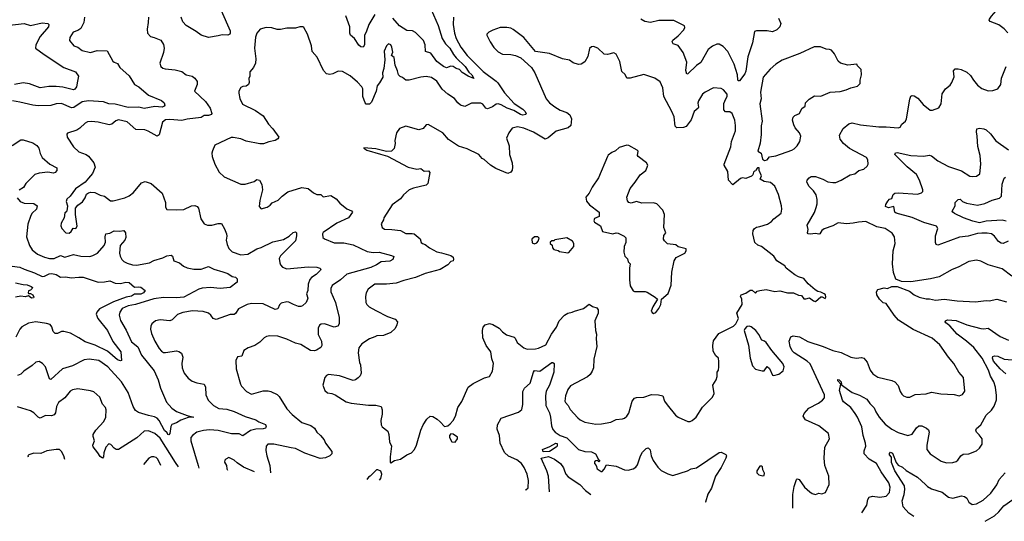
# Model space of a CAD drawing. Extents: x 1246230 to 1426786, y 660032 to 763141.
# Tile 289 of 566: x 1352654 to 1361835, y 663346 to 668020. Entities that reach past the tile are written whole.
import ezdxf

# ---------------------------------------------------------------- set-up
doc = ezdxf.new("R2010")
doc.units = 0

msp = doc.modelspace()

# ---------------------------------------------------------------- linework, layer by layer
at = {"layer": '0CON10XD'}
for points in [[(1356491.5, 668115), (1356555.9, 667965), (1356593.9, 667845), (1356623.9, 667795), (1356665, 667754.7), (1356699.8, 667695), (1356725, 667665.9), (1356808.8, 667585), (1356841.9, 667531.9), (1356870.3, 667505), (1356887.5, 667472.5), (1356835, 667493.2), (1356779.5, 667529.5), (1356755, 667556), (1356725.3, 667565.3), (1356696.2, 667585), (1356674.5, 667585.5), (1356635, 667571.2), (1356605, 667583.1), (1356545, 667630), (1356486.9, 667706.9), (1356438, 667725), (1356434.6, 667785), (1356418.5, 667825), (1356345, 667900.6), (1356317.4, 667917.4), (1356265, 667920.4), (1356195, 667962.6), (1356134.7, 668034.7)], [(1361867.3, 667897.3), (1361835, 667933.8), (1361785, 667972), (1361703, 668003), (1361693.3, 668015), (1361696.7, 668025), (1361715, 668053.3), (1361782.3, 668127.7), (1361807.7, 668152.3), (1361845, 668173.8)], [(1353256.9, 668045), (1353252.9, 667995), (1353225, 667938.8), (1353195, 667918.8), (1353153.8, 667905), (1353120, 667855), (1353117.5, 667825), (1353157.7, 667777.7), (1353195, 667763.8), (1353235, 667732.9), (1353315, 667715.8), (1353375, 667734.2), (1353468.8, 667728.8), (1353523.3, 667635), (1353534.3, 667624.3), (1353565, 667613.3), (1353586.7, 667575), (1353675, 667495.8), (1353725, 667415.7), (1353764.2, 667394.2), (1353855, 667315.6), (1353977.8, 667267.8), (1354001.2, 667245), (1354008, 667225), (1354002, 667215), (1353983.7, 667206.3), (1353915, 667210.3), (1353815, 667192.5), (1353763.9, 667203.9), (1353665, 667203.3), (1353545, 667231.8), (1353485, 667236.2), (1353435, 667254), (1353295, 667265.4), (1353236, 667254), (1353158, 667202), (1353137.8, 667197.8), (1353045, 667238.6), (1352995, 667235.6), (1352945, 667219.4), (1352825, 667217.8), (1352775, 667223.3), (1352655, 667251.5), (1352586.6, 667263.4)], [(1353854.3, 668044.3), (1353853.3, 667995), (1353841.7, 667931.7), (1353845.9, 667895.9), (1353873.3, 667865), (1353906.4, 667853.6), (1353970.3, 667830.3), (1353995, 667790), (1354000, 667755), (1353996, 667715), (1353962, 667615), (1353971.2, 667585), (1353989.1, 667569.1), (1354010.9, 667560.9), (1354105, 667552.5), (1354165, 667537.1), (1354205, 667506), (1354263, 667493), (1354286, 667476), (1354309.4, 667445), (1354309.4, 667415), (1354284.3, 667355), (1354385, 667256.7), (1354430, 667195), (1354446.7, 667145), (1354443.3, 667136.7), (1354415, 667126), (1354375, 667126.9), (1354345, 667110), (1354215, 667093.1), (1354165, 667079.4), (1354055, 667090.8), (1354012.9, 667087.1), (1353985.6, 667065), (1353955, 666946.7), (1353935.6, 666934.4), (1353852.8, 666982.8), (1353822.2, 666992.2), (1353737.3, 666997.3), (1353655, 667067.8), (1353575, 667085.6), (1353551.4, 667078.6), (1353513.4, 667046.6), (1353489.7, 667040.3), (1353384.4, 667065.6), (1353325, 667071.9), (1353285, 667067.8), (1353263.1, 667056.9), (1353215, 667009.2), (1353188.3, 666991.7), (1353098.3, 666961.7), (1353093.6, 666953.6), (1353096.2, 666925), (1353156, 666835), (1353205, 666790), (1353275, 666764), (1353295, 666748.8), (1353345, 666686.2), (1353358.1, 666645), (1353332.8, 666587.2), (1353297, 666543), (1353263, 666507), (1353175.6, 666444.4), (1353125.9, 666374.1), (1353092.7, 666347.3), (1353087.5, 666325), (1353100, 666285), (1353097.5, 666257.5), (1353090, 666230), (1353075, 666220), (1353070, 666175), (1353041.4, 666125), (1353037.7, 666097.7), (1353046.2, 666075), (1353084.4, 666034.4), (1353115, 666030.8), (1353132.5, 666045), (1353153.6, 666076.4), (1353176.1, 666073.9), (1353190, 666095), (1353173.2, 666203.2), (1353173.3, 666265), (1353195, 666292.5), (1353238.8, 666321.2), (1353265, 666360), (1353277.1, 666392.9), (1353295, 666408), (1353315.9, 666414.1), (1353355, 666410.8), (1353405, 666384.3), (1353445.6, 666375.6), (1353502.1, 666332.1), (1353525, 666331.9), (1353635, 666361.1), (1353675, 666378.9), (1353715, 666408.6), (1353790.7, 666499.3), (1353825, 666511.4), (1353880, 666495), (1353982, 666405), (1354013.8, 666315), (1354013.6, 666273.6), (1354025, 666250), (1354119.5, 666249.5), (1354185, 666250), (1354255, 666286.7), (1354287.3, 666287.3), (1354307.9, 666277.9), (1354322.4, 666262.4), (1354344, 666165), (1354375, 666116.2), (1354405, 666106), (1354445, 666106), (1354505, 666120.8), (1354535, 666121.2), (1354565, 666071.2), (1354582.7, 666025), (1354586.5, 666003.5), (1354580, 665965), (1354588.6, 665925), (1354605, 665888.8), (1354635, 665855.8), (1354715, 665830), (1354780, 665835), (1354865, 665884.4), (1354905, 665897.1), (1355015, 665949.6), (1355115, 665971.9), (1355166.1, 666003.9), (1355205, 666037.1), (1355225, 666043.3), (1355233.8, 666033.8), (1355234.3, 666005), (1355225, 665960), (1355085, 665820), (1355073.5, 665795), (1355079.5, 665755), (1355086.9, 665735), (1355104.6, 665714.6), (1355145, 665698.9), (1355345, 665715.5), (1355425, 665712.9), (1355452.5, 665705), (1355463.3, 665695), (1355460, 665685), (1355420, 665645), (1355375, 665616.9), (1355360.7, 665599.3), (1355344.5, 665555.5), (1355342, 665495), (1355327.5, 665465), (1355341.2, 665425), (1355338.8, 665415), (1355324, 665385), (1355292, 665355), (1355275, 665346.9), (1355255, 665347.5), (1355206, 665365), (1355165, 665388.6), (1355145, 665391.4), (1355091.3, 665378.7), (1355075.8, 665364.2), (1355061.2, 665325), (1355035, 665320), (1354925, 665373.3), (1354815.4, 665374.6), (1354773.8, 665366.2), (1354694.5, 665325.5), (1354667.3, 665282.7), (1354655, 665274), (1354615, 665273.8), (1354485, 665226.7), (1354457.5, 665235), (1354436.7, 665265), (1354414.3, 665284.3), (1354365, 665301.4), (1354265, 665305.5), (1354175, 665292.1), (1354125, 665272.2), (1354075, 665224.2), (1354055, 665214.2), (1353965, 665222.2), (1353921.2, 665215), (1353885.8, 665185), (1353877.1, 665165), (1353874.4, 665135), (1353883.3, 665095), (1353914.4, 665025), (1353954.4, 664955), (1353975, 664931.4), (1353995, 664920), (1354015, 664917.5), (1354115, 664934.3), (1354139.1, 664929.1), (1354161.7, 664911.7), (1354175.7, 664875), (1354165.6, 664815), (1354168.1, 664775), (1354188, 664725), (1354225, 664678), (1354261.7, 664651.7), (1354305.8, 664635.8), (1354375, 664623.8), (1354387, 664597), (1354389.2, 664525), (1354410, 664475), (1354462.5, 664425), (1354512.2, 664397.8), (1354585, 664391.5), (1354655, 664367.9), (1354755, 664322.1), (1354855, 664290.6), (1354885, 664271.4), (1354945, 664246.7), (1354952.5, 664225), (1354947.5, 664215), (1354925, 664206), (1354855, 664203.8), (1354805, 664191.1), (1354735, 664142.5), (1354700.9, 664160.9), (1354628.5, 664161.5), (1354505, 664192.6), (1354425, 664197.1), (1354368.8, 664191.2), (1354306.7, 664175), (1354264.5, 664145.5), (1354250, 664125), (1354249.2, 664095), (1354318.5, 663865), (1354323.2, 663840.6)], [(1354532.5, 668105), (1354615.6, 667915), (1354617.5, 667895), (1354613.3, 667885), (1354595, 667876), (1354542.1, 667877.9), (1354505, 667869.2), (1354415, 667854.2), (1354345, 667875.8), (1354300.5, 667910.5), (1354206, 667965), (1354175, 668001.2), (1354161.2, 668045)], [(1356700.5, 668045), (1356697.3, 667975), (1356707.9, 667895), (1356724.7, 667844.7), (1356767.3, 667765), (1356825, 667685.6), (1356975, 667537.5), (1357096, 667446), (1357111.9, 667431.9), (1357175, 667337.1), (1357265, 667240.5), (1357345, 667187.8), (1357365, 667167.1), (1357376.2, 667145), (1357373.8, 667136.2), (1357345, 667130.9), (1357325, 667135.5), (1357262.4, 667172.4), (1357198.1, 667195), (1357145, 667227.5), (1357115, 667236.2), (1357097.1, 667232.9), (1357063.3, 667206.7), (1357015, 667187.9), (1356999.4, 667195), (1356972.6, 667232.6), (1356955, 667242.5), (1356867.3, 667242.7), (1356805, 667210), (1356765, 667224), (1356738, 667245), (1356709.2, 667285), (1356645, 667327.1), (1356593.8, 667373.8), (1356545, 667447.1), (1356495, 667480), (1356445, 667490.6), (1356395, 667485.6), (1356286, 667456), (1356255, 667455.7), (1356225, 667482.5), (1356200.9, 667490.9), (1356187.6, 667507.6), (1356178, 667545), (1356153.8, 667595), (1356146.4, 667666.4), (1356120, 667685), (1356133, 667717), (1356123.8, 667765), (1356115, 667786), (1356094.1, 667795.9), (1356073.3, 667775), (1356052.3, 667727.7), (1356058, 667645), (1356050, 667565), (1356038, 667525), (1356039.4, 667485), (1356008.7, 667431.3), (1355986.2, 667405), (1355978.6, 667355), (1355935, 667250.8), (1355915, 667234.2), (1355885, 667233.8), (1355874.1, 667244.1), (1355853.4, 667303.4), (1355854, 667375), (1355845.8, 667395), (1355805, 667437.5), (1355735, 667498.1), (1355665, 667536.7), (1355625, 667541.4), (1355574.3, 667515.7), (1355545, 667510.8), (1355515, 667516), (1355486.8, 667546.8), (1355428.3, 667671.7), (1355382.5, 667725), (1355374.2, 667775), (1355337.1, 667885), (1355305, 667947.5), (1355295, 667953.3), (1355265, 667953.3), (1355225, 667940), (1355145, 667941.4), (1355085, 667928.9), (1355055, 667929.4), (1355005, 667945.6), (1354951.2, 667948.8), (1354895, 667931.2), (1354866, 667895), (1354854.2, 667855.8), (1354842.2, 667755), (1354855.5, 667655), (1354854.3, 667615), (1354835.5, 667574.5), (1354801.2, 667535), (1354800, 667495), (1354789.3, 667470.7), (1354793.3, 667435), (1354787.5, 667415), (1354765, 667400), (1354733.6, 667396.4), (1354715, 667387.5), (1354697.5, 667355), (1354697.5, 667335), (1354706.7, 667285), (1354731.7, 667231.7), (1354852.7, 667172.7), (1354925, 667125.7), (1354975.5, 667045.5), (1355013, 667003), (1355068.8, 666925), (1355061.4, 666908.6), (1355036.7, 666895), (1354977.4, 666882.6), (1354926.4, 666863.6), (1354892.4, 666862.4), (1354765, 666889.4), (1354715, 666909.5), (1354645, 666923.6), (1354625, 666921.5), (1354475, 666850), (1354450.5, 666799.5), (1354446, 666775), (1354448, 666745), (1354473.6, 666673.6), (1354515, 666600), (1354560, 666555), (1354715, 666485.8), (1354755, 666487.5), (1354839.2, 666510.8), (1354865, 666530), (1354890, 666525), (1354912, 666485), (1354917.5, 666435), (1354894, 666335), (1354888.3, 666278.3), (1354905, 666257.5), (1354962.5, 666272.5)], [(1355965, 668069.6), (1355909.4, 667975), (1355883.3, 667905), (1355868.9, 667875), (1355868.9, 667785), (1355855.8, 667764.2), (1355835, 667768.6), (1355815, 667782.9), (1355775.4, 667845.4), (1355738.6, 667875), (1355731.9, 667895), (1355733.1, 667955), (1355695.7, 668055)], [(1359728.8, 668035), (1359752.5, 667985), (1359742.5, 667955), (1359715, 667926.7), (1359675, 667906.2), (1359625, 667916.9), (1359525, 667917.5), (1359505, 667910), (1359488.6, 667805), (1359442.7, 667675), (1359425, 667541.2), (1359414.2, 667515), (1359365, 667450.6), (1359355, 667450), (1359350.4, 667460.4), (1359346.7, 667505), (1359315.4, 667605), (1359258.2, 667725), (1359215, 667770.6), (1359175, 667792.5), (1359155, 667790.8), (1359115, 667774.4), (1359075, 667741.4), (1359005, 667620), (1358965.3, 667594.7), (1358885, 667516.2), (1358873.9, 667513.9), (1358866.9, 667546.9), (1358874.5, 667625), (1358840.5, 667715), (1358795, 667780), (1358746.4, 667796.4), (1358738.8, 667815), (1358745, 667830), (1358795, 667870), (1358845.6, 667925), (1358855.9, 667945.9), (1358853.3, 667963.3), (1358755, 668012), (1358615, 668012.5), (1358535, 667992.9), (1358484.2, 668004.2), (1358445, 668026.2)], [(1352535, 667967.5), (1352695, 667983.6), (1352755, 667966.7), (1352865, 667990), (1352917.5, 667985), (1352926, 667975), (1352922, 667955), (1352846.4, 667865), (1352803.1, 667785), (1352802.9, 667755), (1352882.2, 667695), (1353065, 667574.7), (1353175, 667534.4), (1353202.4, 667495), (1353192.2, 667447.8), (1353184, 667395), (1353168.4, 667371.6), (1353155, 667366.4), (1353055, 667392.2), (1352995, 667399), (1352925, 667398.9), (1352845, 667385.4), (1352745, 667422.1), (1352685, 667432.9), (1352604.8, 667415.2)], [(1356115, 663890), (1356148.3, 663911.7), (1356205, 663923.3), (1356264.3, 663965.7), (1356307.3, 663982.7), (1356335.8, 664014.2), (1356353.8, 664055), (1356393.3, 664195), (1356416.2, 664245), (1356451.7, 664298.3), (1356480, 664325), (1356505, 664323.3), (1356545.8, 664295.8), (1356575, 664273.3), (1356615, 664227.5), (1356645, 664236), (1356667, 664253), (1356695.8, 664284.2), (1356716.2, 664325), (1356738, 664405), (1356777.4, 664462.6), (1356836, 664595), (1356880.9, 664629.1), (1356988.3, 664681.7), (1357035, 664696), (1357061.5, 664745), (1357072, 664815), (1357055, 664860), (1357045.7, 664925), (1357005, 664983.8), (1356973.3, 665055), (1356970, 665125), (1356976.7, 665155), (1356993.3, 665175), (1357035, 665188.8), (1357065, 665180), (1357125, 665146), (1357155, 665110), (1357193.6, 665083.6), (1357265, 665061.2), (1357275, 665053.3), (1357292.2, 665012.2), (1357355, 664962.5), (1357385, 664950.8), (1357465, 664951.4), (1357492.1, 664957.9), (1357559.6, 664990.4), (1357611.5, 665088.5), (1357658.5, 665155), (1357685.7, 665215), (1357734, 665265), (1357765, 665286.7), (1357807, 665293), (1357827.5, 665305), (1357911.1, 665328.9), (1357965, 665370), (1357996.7, 665346.7), (1358035.4, 665335.4), (1358048.1, 665315), (1358048.1, 665285), (1358018.1, 665215), (1358023.3, 665123.3), (1358032, 665088), (1358028.8, 665045), (1358034.2, 664975), (1358007, 664857), (1358003.3, 664775), (1357993.3, 664745), (1357973.3, 664715), (1357947.6, 664692.4), (1357791.1, 664608.9), (1357764.3, 664575), (1357744.3, 664515), (1357738.5, 664465), (1357742.5, 664452.5), (1357768, 664425), (1357788.3, 664388.3), (1357858.8, 664308.8), (1357880.3, 664290.3), (1357925, 664269.2), (1358025, 664252.2), (1358080, 664255), (1358165, 664270.8), (1358215, 664293.8), (1358275, 664300), (1358295, 664306.7), (1358315.9, 664324.1), (1358335, 664352.5), (1358365.8, 664465), (1358386, 664494), (1358405, 664500), (1358475, 664501.2), (1358545, 664527.5), (1358610, 664525), (1358650, 664515), (1358666.7, 664465), (1358690.9, 664430.9), (1358770, 664335), (1358795, 664316), (1358885, 664276.2), (1358905, 664276.2), (1358924.2, 664285.8), (1358961.2, 664315), (1359019.7, 664410.3), (1359115, 664502.5), (1359130, 664535), (1359117, 664613), (1359147.5, 664665), (1359157.5, 664695), (1359157.5, 664735), (1359168.8, 664755), (1359173.8, 664785), (1359173.8, 664835), (1359170, 664865), (1359145, 664887.5), (1359121.7, 664931.7), (1359118, 664985), (1359124.1, 665025.9), (1359174.2, 665095.8), (1359310, 665165), (1359332.5, 665185), (1359356.4, 665236.4), (1359340, 665285), (1359390, 665365), (1359388.8, 665415), (1359376.7, 665445), (1359382.5, 665455), (1359425, 665471.2), (1359465, 665498), (1359485, 665498), (1359515, 665470), (1359530.6, 665489.4), (1359555, 665496), (1359615, 665506.2), (1359695, 665486), (1359742.3, 665492.3), (1359815, 665475.8), (1359870, 665475), (1359915, 665452.5), (1359945, 665450), (1359965, 665420), (1359985, 665417.5), (1360019.3, 665429.3), (1360055, 665400), (1360075, 665393.8), (1360125, 665436.9), (1360137.8, 665437.8), (1360165, 665422.5), (1360171.2, 665435), (1360167.5, 665455), (1360156.8, 665466.8), (1360125, 665481.2), (1360095, 665486.7), (1360071.7, 665501.7), (1360005, 665557.5), (1359967.3, 665607.3), (1359915, 665623.3), (1359881.2, 665641.2), (1359802.5, 665705), (1359790, 665725), (1359714.4, 665774.4), (1359685, 665817.5), (1359570, 665905), (1359537.7, 665917.7), (1359508.8, 665945), (1359490, 666025), (1359493.8, 666055), (1359505, 666073.3), (1359525, 666088), (1359555, 666091.4), (1359626.7, 666115), (1359665, 666140), (1359685.7, 666164.3), (1359755, 666216.7), (1359761.5, 666255), (1359756.1, 666286.1), (1359730.3, 666390.3), (1359695, 666468.8), (1359655, 666503.3), (1359595, 666513.3), (1359560, 666535), (1359570, 666565), (1359550, 666615), (1359548.3, 666638.3), (1359535, 666640), (1359520, 666625), (1359518.3, 666611.7), (1359505, 666610), (1359495, 666600), (1359490, 666575), (1359478.3, 666561.7), (1359425, 666541.2), (1359395, 666546.7), (1359375, 666540), (1359305, 666482.5), (1359263.6, 666523.6), (1359256.2, 666605), (1359223.3, 666665), (1359223.3, 666675), (1359284, 666835), (1359292.5, 666885), (1359327.5, 666985), (1359330, 667035), (1359322.5, 667085), (1359297.1, 667147.1), (1359275, 667160.6), (1359235, 667160.8), (1359220.3, 667180.3), (1359219.7, 667240.3), (1359238.9, 667281.1), (1359249.4, 667305), (1359250, 667325), (1359216, 667365), (1359195, 667377.5), (1359125, 667386.2), (1359045, 667346), (1359020, 667325), (1358984.3, 667265), (1358977, 667243), (1358983.8, 667205), (1358980, 667195), (1358944.6, 667165.4), (1358913.8, 667086.2), (1358868.6, 667025), (1358845, 667014.4), (1358782.7, 667012.7), (1358767.5, 667027.5), (1358755.8, 667115), (1358736, 667165), (1358661.4, 667305), (1358650, 667385), (1358625, 667440), (1358576.7, 667475), (1358475, 667510.8), (1358345, 667473.8), (1358316.4, 667476.4), (1358298.6, 667508.6), (1358267.3, 667537.3), (1358251.2, 667631.2), (1358223.3, 667685), (1358215, 667700), (1358195, 667710), (1358135, 667696.2), (1358105, 667700), (1358045, 667753.8), (1358005, 667770), (1357985, 667767.5), (1357968.3, 667751.7), (1357951.7, 667678.3), (1357925, 667627.5), (1357890, 667605), (1357865, 667603.3), (1357815, 667616.7), (1357781.7, 667641.7), (1357715, 667656.7), (1357595, 667705.8), (1357465, 667723.3), (1357354.2, 667854.2), (1357255, 667928), (1357235, 667940), (1357195, 667948), (1357135, 667947.5), (1357066.4, 667923.6), (1357030, 667905), (1357010, 667885), (1357010, 667875), (1357041.2, 667815), (1357075, 667761.2), (1357115, 667720), (1357155, 667700), (1357234.2, 667694.2), (1357275.8, 667685.8), (1357325.9, 667665.9), (1357425, 667573.3), (1357456.2, 667525), (1357562, 667282), (1357594.2, 667245), (1357645, 667206.7), (1357695, 667177.8), (1357755.4, 667155.4), (1357785, 667133.8), (1357800, 667095), (1357793.3, 667035), (1357767, 667013), (1357655, 666980.4), (1357580.3, 666919.7), (1357555, 666908.1), (1357445, 666972.2), (1357355, 667010), (1357295, 667021.1), (1357245, 667010), (1357213.8, 666965), (1357194.3, 666915), (1357217.5, 666845), (1357221.2, 666765), (1357245.5, 666685), (1357250.6, 666645), (1357245, 666617.5), (1357232.3, 666597.7), (1357205, 666587.5), (1357095, 666633.3), (1357044.4, 666664.4), (1356985, 666717.5), (1356965, 666727.5), (1356936.7, 666765), (1356826.6, 666816.6), (1356745, 666842.5), (1356653.3, 666905), (1356600, 666965), (1356463, 667043), (1356445, 667040), (1356415, 667007.5), (1356375, 666993.3), (1356255, 667026.7), (1356194.2, 667005.8), (1356168.8, 666965), (1356151.2, 666895), (1356153.8, 666865), (1356145, 666820), (1356120, 666795), (1356075, 666791.2), (1355975, 666816.7), (1355863, 666827), (1355861.7, 666821.7), (1355890, 666805), (1356018, 666768), (1356085, 666748.8), (1356275, 666646.2), (1356358.3, 666628.3), (1356395, 666632), (1356425, 666608.8), (1356465, 666611.2), (1356478, 666595), (1356460, 666495), (1356445, 666477.5), (1356325, 666450), (1356286.2, 666435), (1356233.4, 666386.6), (1356205, 666351.2), (1356126.7, 666295), (1356048.8, 666175), (1356046.2, 666155), (1356023.6, 666116.4), (1356033.3, 666085), (1356055, 666068.8), (1356125, 666066), (1356205, 666054.2), (1356255, 666026.5), (1356315, 666028.6), (1356333, 666023), (1356387, 665977), (1356398.8, 665945), (1356410, 665935), (1356435.7, 665925.7), (1356476.7, 665895), (1356545, 665858), (1356586.7, 665846.7), (1356675, 665822), (1356695.7, 665805.7), (1356698.8, 665785), (1356695.9, 665774.1), (1356674.4, 665765.6), (1356646, 665735), (1356575, 665692.7), (1356435, 665656.2), (1356345, 665617.5), (1356235, 665590.8), (1356164.3, 665565.7), (1356074.2, 665555.8), (1355965, 665554), (1355901.9, 665508.1), (1355884, 665475), (1355878.3, 665441.7), (1355881.2, 665385), (1355890, 665365), (1355912.5, 665345), (1355975, 665308.8), (1356082.5, 665255), (1356155, 665230), (1356175.7, 665205), (1356170.6, 665175), (1356156.2, 665143.8), (1356115, 665105.6), (1356045, 665078.1), (1355985, 665072.5), (1355966, 665065), (1355914.6, 665045.4), (1355845, 665000.8), (1355816.7, 664963.3), (1355809.2, 664915), (1355823.1, 664825), (1355832.6, 664802.6), (1355837.5, 664725), (1355828.5, 664701.5), (1355808.9, 664681.1), (1355785, 664662.5), (1355765, 664657.5), (1355635, 664702), (1355535, 664713.8), (1355515, 664704), (1355498, 664685), (1355481.2, 664615), (1355500, 664565), (1355525, 664541.2), (1355565, 664536), (1355595, 664524), (1355698.3, 664458.3), (1355745, 664446.2), (1355905, 664426.7), (1355975, 664428), (1356023.9, 664413.9), (1356034, 664385), (1356033.8, 664345), (1356021.2, 664285), (1356024, 664245), (1356035, 664226.7), (1356087.5, 664185), (1356096.7, 664155), (1356102.5, 664085), (1356120, 664045), (1356107.5, 663945), (1356110, 663895), (1356115, 663890)], [(1359598.8, 666708.8), (1359625, 666714), (1359646.7, 666743.3), (1359705, 666751.2), (1359852.5, 666805), (1359874.1, 666815.9), (1359903.3, 666845), (1359928.8, 666885), (1359936.7, 666935), (1359926.2, 666965), (1359885, 667012.5), (1359871.2, 667041.2), (1359861.2, 667085), (1359867.7, 667112.3), (1359881.7, 667128.3), (1359924.2, 667145), (1359948.6, 667191.4), (1359978.8, 667215), (1359982.5, 667245), (1360015, 667280), (1360065, 667310), (1360125, 667306.9), (1360210, 667345), (1360305, 667351.2), (1360360, 667365), (1360404.2, 667385.8), (1360465, 667401.2), (1360490, 667425), (1360490, 667455), (1360503, 667507), (1360500, 667555), (1360465, 667590), (1360460, 667605), (1360375, 667596.7), (1360306.4, 667616.4), (1360286.7, 667635), (1360250.7, 667700.7), (1360222.5, 667735), (1360205, 667743.3), (1360175, 667746.2), (1360121.7, 667768.3), (1360061.7, 667768.3), (1359930, 667705), (1359765, 667644.2), (1359703.9, 667606.1), (1359650.6, 667559.4), (1359585.7, 667484.3), (1359562.9, 667345), (1359566.6, 667283.4), (1359555.7, 667235), (1359577.5, 667075), (1359568.3, 667031.7), (1359569.1, 666950.9), (1359559.7, 666870.3), (1359537.5, 666795), (1359567, 666777), (1359580.7, 666720.7), (1359598.8, 666708.8)], [(1361905, 665631.2), (1361815, 665698), (1361685.6, 665735.6), (1361615, 665769.2), (1361575, 665780), (1361505, 665765.8), (1361405.6, 665714.4), (1361347.6, 665692.4), (1361226.8, 665623.2), (1361147.5, 665605), (1360965, 665576.2), (1360875, 665581.2), (1360825, 665603.3), (1360801.2, 665665), (1360792, 665745), (1360798, 665865), (1360816.2, 665935), (1360812.5, 665995), (1360790.9, 666030.9), (1360725, 666075.6), (1360645, 666089.2), (1360545, 666138), (1360475, 666134.2), (1360425, 666122.5), (1360365, 666117.5), (1360286.1, 666126.1), (1360235, 666099.2), (1360155, 666071.1), (1360134.2, 666055), (1360115, 666024), (1360105, 666020), (1360073.9, 666026.1), (1360025, 666020), (1360005, 666023.3), (1360000, 666035), (1360006.5, 666065), (1359997.5, 666105), (1360066.7, 666223.3), (1360080.3, 666270.3), (1360089.2, 666305), (1360090.4, 666345), (1360079.3, 666389.3), (1360055.8, 666425), (1360014, 666465), (1359993.8, 666505), (1359996.7, 666525), (1360015, 666546.7), (1360035, 666558), (1360075, 666558.6), (1360144.3, 666534.3), (1360188.9, 666508.9), (1360235, 666501.4), (1360265, 666504.2), (1360315, 666525.7), (1360396.4, 666573.6), (1360440, 666585), (1360480, 666615), (1360525, 666626.2), (1360555.9, 666654.1), (1360566.2, 666675), (1360563.8, 666715), (1360548.8, 666735), (1360390.5, 666820.5), (1360335.7, 666865), (1360305, 666906.2), (1360297.3, 666942.7), (1360333.2, 667006.8), (1360385, 667048.8), (1360415, 667057.5), (1360495, 667040), (1360665, 667022.5), (1360735, 667022.9), (1360845, 667011.2), (1360863, 667017), (1360880, 667045), (1360913.8, 667075), (1360922.5, 667095), (1360955, 667280), (1360963.9, 667306.1), (1360975, 667313.3), (1360995, 667310), (1361028.6, 667288.6), (1361078.3, 667228.3), (1361145, 667177.5), (1361165, 667176.7), (1361225, 667197.5), (1361247.5, 667235), (1361255, 667330), (1361287.5, 667375), (1361329.3, 667410.7), (1361346.1, 667433.9), (1361366.2, 667486.2), (1361362.5, 667545), (1361378.3, 667561.7), (1361405, 667563.3), (1361433.6, 667556.4), (1361485, 667530), (1361520.3, 667500.3), (1361547.1, 667455), (1361585, 667408.6), (1361625, 667379.2), (1361685, 667357.1), (1361729.1, 667360.9), (1361775, 667376.7), (1361801.2, 667415), (1361807.5, 667475), (1361834.2, 667535.8), (1361852.5, 667585)], [(1361871.1, 665955), (1361825.2, 665934.8), (1361805, 665938), (1361781.7, 665951.7), (1361745, 666004.2), (1361715, 666024.4), (1361675, 666031.8), (1361625, 666032.1), (1361585, 666028.2), (1361497.4, 666002.6), (1361416.8, 665993.2), (1361249.5, 665930.5), (1361215, 665917.5), (1361200, 665925), (1361192.5, 665945), (1361192.9, 666005), (1361215.7, 666075), (1361203.8, 666095), (1361085, 666131.6), (1360975, 666178.1), (1360825.9, 666215.9), (1360815, 666226.2), (1360805, 666280), (1360755.6, 666265.6), (1360728, 666278), (1360730.9, 666299.1), (1360750, 666330), (1360765, 666348), (1360785.8, 666354.2), (1360799.1, 666390.9), (1360815.6, 666404.4), (1360847.4, 666407.4), (1361025, 666393.3), (1361064.2, 666405.8), (1361075, 666420), (1361075.6, 666435), (1361043.3, 666525), (1361016.5, 666576.5), (1360929.2, 666649.2), (1360814.2, 666765), (1360820.3, 666779.7), (1360835, 666782.9), (1360965, 666754.4), (1361085, 666748.6), (1361135, 666758.8), (1361155, 666752), (1361216.2, 666705), (1361315, 666650.8), (1361435, 666612.5), (1361515, 666562.5), (1361535, 666557.5), (1361575, 666563.3), (1361606.7, 666585), (1361615.6, 666674.4), (1361609.5, 666755), (1361587.2, 666837.2), (1361582.2, 666935), (1361574.3, 666975.7), (1361578.3, 667001.7), (1361605, 667009.2), (1361645, 667004.2), (1361665, 666992.5), (1361706.5, 666955), (1361755, 666891.9), (1361875, 666806.2)], [(1352582.8, 666847.2), (1352665, 666900), (1352685, 666899.2), (1352775, 666871.4), (1352815, 666847.5), (1352833.1, 666823.1), (1352843.9, 666773.9), (1352864.4, 666735), (1352935, 666672.2), (1352999.7, 666639.7), (1353000.8, 666615), (1352985, 666595.8), (1352970.6, 666590.6), (1352915, 666598.8), (1352835, 666590.3), (1352795, 666576.2), (1352710.8, 666495), (1352688, 666455), (1352647.9, 666432.1)], [(1358565, 665282.5), (1358585, 665292.5), (1358615, 665327.5), (1358631.2, 665365), (1358640, 665415), (1358701.7, 665468.3), (1358728.8, 665545), (1358734.1, 665665.9), (1358756.4, 665773.6), (1358776.7, 665803.3), (1358856.4, 665843.6), (1358870, 665865), (1358870, 665885), (1358795, 665903.3), (1358771.7, 665921.7), (1358695, 665932.5), (1358665, 665960), (1358657.5, 665975), (1358660.7, 666009.3), (1358677.5, 666035), (1358658.8, 666085), (1358666.1, 666206.1), (1358650, 666245), (1358595, 666303.3), (1358565, 666313.8), (1358455, 666310), (1358405, 666326.7), (1358355, 666311.2), (1358335, 666316.7), (1358322.3, 666332.3), (1358316.2, 666365), (1358345, 666447.5), (1358393.3, 666505), (1358438.8, 666575), (1358491.2, 666615), (1358503.9, 666646.1), (1358510, 666665), (1358500, 666685), (1358421.2, 666745), (1358416.2, 666755), (1358420, 666795), (1358412.5, 666805), (1358335, 666846.7), (1358315, 666850), (1358245, 666830), (1358210.7, 666799.3), (1358175, 666782.5), (1358142, 666758), (1358133.9, 666746.1), (1358050, 666545), (1357991.7, 666458.3), (1357963.8, 666405), (1357932.5, 666365), (1357939.3, 666329.3), (1357966.7, 666295), (1358057.5, 666225), (1358057.5, 666185), (1358015, 666167.5), (1358007.5, 666145), (1358015, 666132.5), (1358069.3, 666099.3), (1358087.5, 666045), (1358184.1, 666025.9), (1358215, 666033.8), (1358235, 666031.2), (1358291.2, 666001.2), (1358306.1, 665986.1), (1358306.1, 665943.9), (1358290, 665905), (1358288.8, 665855), (1358296.7, 665815), (1358320.5, 665790.5), (1358328.8, 665765), (1358346.2, 665745), (1358338.8, 665705), (1358338.8, 665595), (1358345, 665540), (1358375, 665492.5), (1358387, 665487), (1358485, 665486.2), (1358505, 665481.2), (1358580, 665435), (1358600, 665415), (1358558.8, 665345), (1358543.3, 665305), (1358550, 665290), (1358565, 665282.5)], [(1361854, 666144), (1361815, 666151.3), (1361665, 666141), (1361605, 666127.6), (1361541.6, 666141.6), (1361456.1, 666173.9), (1361370.8, 666215), (1361354.4, 666225), (1361350, 666235), (1361377.5, 666285), (1361376.2, 666315), (1361404.3, 666345.7), (1361425, 666348.6), (1361446.2, 666326.2), (1361481.4, 666311.4), (1361585, 666291.8), (1361655, 666306), (1361723.2, 666336.8), (1361791.7, 666358.3), (1361807.5, 666375), (1361813.9, 666486.1), (1361835, 666543.8), (1361845, 666554)], [(1354962.5, 666272.5), (1354989.5, 666290.5), (1355006.7, 666313.3), (1355065, 666337.5), (1355100, 666375), (1355155, 666416.7), (1355284.5, 666455.5), (1355345, 666445.7), (1355395, 666406.2), (1355425, 666391.2), (1355461.7, 666391.7), (1355485, 666370), (1355555, 666381.2), (1355605, 666350), (1355640.3, 666310.3), (1355705, 666256.2), (1355748, 666238), (1355756, 666225), (1355720, 666175), (1355610, 666125), (1355482.7, 666037.3), (1355476.2, 666025), (1355479.3, 665989.3), (1355495, 665976.7), (1355585, 665941.4), (1355675, 665941.3), (1355765, 665922), (1355895, 665858.5), (1355950.2, 665849.8), (1356005, 665854), (1356122.3, 665822.3), (1356141.7, 665811.7), (1356133.3, 665785), (1356105, 665769.5), (1356025, 665762.9), (1355981.9, 665735), (1355928.6, 665711.4), (1355705, 665648.9), (1355644.1, 665595.9), (1355568.3, 665541.7), (1355555.8, 665514.2), (1355554.4, 665485), (1355599.6, 665385), (1355632.5, 665245), (1355632, 665185), (1355620, 665165), (1355586.2, 665153.8), (1355495, 665185.7), (1355465, 665183.8), (1355448, 665172), (1355438, 665145), (1355438.6, 665085), (1355469.2, 665025), (1355471.9, 664985), (1355460.8, 664965), (1355420.2, 664939.8), (1355404.4, 664934.4), (1355365, 664937.1), (1355275, 664994.4), (1355224.6, 665004.6), (1355145, 665043.1), (1355062.3, 665072.3), (1354985, 665073.8), (1354955, 665066.2), (1354935, 665053.8), (1354894.1, 665015.9), (1354846.1, 664983.9), (1354785, 664962), (1354745, 664935.8), (1354724.2, 664885.8), (1354685, 664877.5), (1354668.8, 664845), (1354672.5, 664765), (1354712, 664625), (1354723.6, 664603.6), (1354769.2, 664555), (1354815, 664530.6), (1354925, 664560), (1354970.5, 664560.5), (1354995, 664556), (1355055, 664527.1), (1355075, 664510), (1355145, 664393.8), (1355195, 664342), (1355285, 664267.1), (1355369.1, 664239.1), (1355404.3, 664214.3), (1355424.2, 664175), (1355460, 664145), (1355493.8, 664105), (1355504.4, 664075), (1355565.5, 663995.5), (1355565.7, 663975), (1355545, 663954.4), (1355505, 663936.5), (1355455, 663931.3), (1355311.7, 663981.7), (1355225, 664025.2), (1355185, 664028.9), (1355025, 664064.4), (1354967.5, 664065), (1354950.8, 664045), (1354950, 664005), (1354957.1, 663955), (1354985.4, 663865.4), (1354991.8, 663795.7)], [(1352630.7, 666360.7), (1352658, 666325), (1352695, 666310), (1352787, 666307), (1352816, 666285), (1352810, 666255), (1352771.6, 666218.4), (1352757.3, 666195), (1352731.3, 666115), (1352718.6, 665995), (1352744.6, 665914.6), (1352771.4, 665875), (1352820.8, 665835), (1352885, 665805.5), (1352932.5, 665795), (1352975, 665795.9), (1353035, 665821.4), (1353075, 665806.9), (1353155, 665833.2), (1353225, 665816.5), (1353307.4, 665812.6), (1353337.5, 665822.5), (1353380, 665845), (1353442.8, 665917.2), (1353452.8, 665947.2), (1353450, 665995), (1353455.9, 666024.1), (1353495, 666032), (1353535, 666051.2), (1353585, 666050), (1353625, 666056.2), (1353641.2, 666035), (1353645, 665990), (1353634.2, 665965), (1353592.3, 665915), (1353585.4, 665845.4), (1353590.6, 665815), (1353605, 665786), (1353625.5, 665765.5), (1353655, 665750.6), (1353705.6, 665735.6), (1353743.4, 665733.4), (1353865, 665754.4), (1353905, 665775.6), (1353987.9, 665802.1), (1354025, 665820.8), (1354065, 665826.2), (1354080, 665815), (1354091.4, 665771.4), (1354145, 665754), (1354182.8, 665722.8), (1354215, 665706.9), (1354276.3, 665696.3), (1354345, 665693.8), (1354415, 665718.8), (1354465, 665695.7), (1354549.7, 665669.7), (1354596.2, 665655), (1354635, 665627.5), (1354665, 665619.2), (1354682.5, 665605), (1354680.8, 665575), (1354617.5, 665525), (1354524.5, 665515.5), (1354434.7, 665524.7), (1354355, 665518.2), (1354325, 665508.8), (1354184.4, 665435.6), (1354115, 665428.9), (1353995, 665430), (1353905, 665418.5), (1353735, 665365.4), (1353666.7, 665353.3), (1353610.5, 665329.5), (1353587.1, 665295), (1353581.4, 665265), (1353595, 665216.7), (1353646.9, 665126.9), (1353697.9, 665017.9), (1353755, 664971.1), (1353788.5, 664895), (1353907.7, 664747.7), (1353945, 664664), (1353967.5, 664585), (1354021.5, 664455), (1354071.3, 664401.3), (1354115, 664369.6), (1354215, 664330), (1354276.7, 664315), (1354225, 664311.4), (1354155, 664286.9), (1354115, 664263.1), (1354072, 664248), (1354061.8, 664228.2), (1354052.5, 664165), (1354045, 664150), (1354035, 664154.4), (1354028.7, 664168.7), (1354005, 664191.5), (1353954, 664284), (1353935, 664307.1), (1353910.3, 664320.3), (1353855, 664330.6), (1353760.9, 664360.9), (1353735, 664378.8), (1353711.9, 664415), (1353665.5, 664545), (1353604.8, 664644.8), (1353474.8, 664784.8), (1353393.3, 664845), (1353303.2, 664856.8), (1353255, 664851.4), (1353146.2, 664795), (1353054, 664765), (1352945, 664666.2), (1352931.9, 664671.9), (1352895, 664784), (1352866.8, 664816.8), (1352835, 664833.8), (1352805, 664828.8), (1352771.3, 664798.7), (1352691.4, 664745), (1352665, 664715.7), (1352635, 664704)], [(1357455, 665932.5), (1357475, 665940), (1357490, 665955), (1357497.5, 665985), (1357485, 665996.7), (1357453, 665997), (1357430, 665975), (1357431.7, 665941.7), (1357455, 665932.5)], [(1357765, 665846.7), (1357775, 665850), (1357820, 665905), (1357822.5, 665935), (1357810, 665955), (1357757, 665987), (1357645, 665970), (1357635, 665960), (1357615, 665960), (1357601.7, 665948.3), (1357600, 665935), (1357618.3, 665918.3), (1357623, 665893), (1357635, 665880), (1357675, 665870), (1357688.3, 665858.3), (1357765, 665846.7)], [(1352585, 665722.3), (1352655.2, 665715.2), (1352695, 665694.7), (1352792.5, 665662.5), (1352865, 665626.9), (1352885, 665630), (1352929.1, 665650.9), (1352955, 665653.5), (1352994.2, 665644.2), (1353035, 665622.1), (1353085, 665622.5), (1353135, 665613.8), (1353205, 665622.1), (1353245, 665620), (1353385, 665573.3), (1353445, 665575.7), (1353495, 665586.2), (1353545, 665565.8), (1353595, 665561.9), (1353642.5, 665575), (1353675, 665571.4), (1353725, 665526.7), (1353765, 665531.2), (1353785, 665526.7), (1353822.5, 665495), (1353809.4, 665475), (1353785, 665461.5), (1353725, 665461.2), (1353695, 665443.8), (1353645.6, 665434.4), (1353529.7, 665390.3), (1353399.1, 665325), (1353373.8, 665295), (1353368.2, 665275), (1353381.2, 665235), (1353472.3, 665125), (1353521.2, 665021.2), (1353596, 664925), (1353603.3, 664845), (1353595, 664840), (1353565, 664850), (1353472.2, 664932.2), (1353357.8, 664987.8), (1353265, 665016.9), (1353206.6, 665056.6), (1353127.8, 665097.8), (1353065, 665114.3), (1353045, 665114.3), (1353005, 665095.8), (1352985, 665094.2), (1352965.7, 665115), (1352955, 665156.7), (1352938.3, 665178.3), (1352905, 665189.6), (1352805, 665203.3), (1352735, 665192.5), (1352675, 665158), (1352655.7, 665135), (1352617.2, 665062.8)], [(1352615, 665568.5), (1352685, 665551.4), (1352725, 665548.1), (1352762.5, 665535), (1352772.5, 665525), (1352770, 665515), (1352755, 665500), (1352735, 665492.5), (1352732.5, 665475), (1352735, 665467.5), (1352755, 665468), (1352776.9, 665456.9), (1352787.1, 665435), (1352782.7, 665427.3), (1352765, 665425.7), (1352735, 665447.5), (1352705, 665438.6), (1352665, 665443.8), (1352615.9, 665434.1)], [(1359862.6, 663468.5), (1359864.3, 663595.7), (1359875, 663670), (1359897.5, 663735), (1359905, 663742.5), (1359922.5, 663735), (1359973.3, 663665), (1360020.5, 663620.5), (1360044.1, 663604.1), (1360075, 663596.7), (1360105, 663606.7), (1360135, 663600), (1360167.5, 663615), (1360201.7, 663688.3), (1360200, 663765), (1360162, 663865), (1360155.8, 663935), (1360161.2, 664035), (1360206.4, 664113.6), (1360196.7, 664165), (1360106.4, 664236.4), (1359981.5, 664291.5), (1359958.8, 664325), (1359969.7, 664350.3), (1360010.9, 664399.1), (1360101.2, 664445), (1360141.2, 664475), (1360158, 664495), (1360159.2, 664525), (1360023.4, 664813.4), (1359996.9, 664836.9), (1359874.6, 664915), (1359856.8, 664935), (1359838.8, 664975), (1359828.9, 665025), (1359845, 665064), (1359865, 665072.5), (1359925.9, 665065.9), (1360002.1, 665022.1), (1360145, 664975.5), (1360235, 664938.1), (1360315, 664920), (1360405, 664874), (1360455, 664865.8), (1360505, 664871.2), (1360525, 664866.7), (1360555, 664830), (1360584.2, 664755), (1360609.3, 664719.3), (1360655, 664688.6), (1360785, 664659.2), (1360815.8, 664645.8), (1360845, 664610), (1360863.8, 664555), (1360879.5, 664529.5), (1360895, 664513.3), (1360925, 664501.2), (1360955, 664502), (1361005, 664528.1), (1361105, 664532), (1361155, 664550), (1361242.3, 664532.3), (1361368.3, 664528.3), (1361415, 664513.3), (1361445, 664527.5), (1361468.3, 664558.3), (1361454, 664685), (1361412, 664735), (1361364.2, 664815), (1361315, 664874), (1361235, 664990), (1361161.7, 665051.7), (1360985, 665131.5), (1360848.7, 665218.7), (1360808, 665265), (1360735, 665376.2), (1360705, 665382.5), (1360671.2, 665415), (1360646.2, 665455), (1360643.8, 665485), (1360655, 665506.7), (1360715, 665522), (1360745, 665516.2), (1360785, 665533.8), (1360835, 665533.3), (1360950.7, 665490.7), (1360995, 665456.2), (1361042.5, 665435), (1361105, 665418), (1361137.7, 665417.7), (1361195, 665407.5), (1361274.1, 665414.1), (1361395, 665398.6), (1361565, 665390.6), (1361665, 665402.9), (1361695, 665399.2), (1361765, 665416), (1361855, 665392)], [(1360506.8, 663424.3), (1360552, 663495), (1360562.7, 663547.3), (1360575, 663570), (1360605, 663580), (1360675, 663570), (1360735, 663579.2), (1360764.2, 663615), (1360770.6, 663665), (1360757.8, 663705), (1360686.4, 663806.4), (1360644, 663885), (1360575, 663924.4), (1360527.1, 663975), (1360527, 664003), (1360544.3, 664045), (1360541.5, 664075), (1360520.3, 664145), (1360505.9, 664225), (1360466.7, 664316.7), (1360445, 664349.2), (1360405, 664405.7), (1360335, 664459.2), (1360325, 664473.3), (1360298.3, 664565), (1360310, 664625), (1360281.5, 664655), (1360281.7, 664668.3), (1360295, 664664.3), (1360312.9, 664645), (1360318.3, 664618.3), (1360417.5, 664545), (1360485, 664520), (1360551.9, 664485), (1360582, 664442), (1360622.7, 664402.7), (1360636.4, 664365), (1360668.8, 664315), (1360725, 664249.5), (1360785, 664203.5), (1360845, 664173.3), (1360935, 664144), (1360975, 664158), (1361015, 664216.7), (1361037.5, 664235), (1361065, 664236), (1361110, 664215), (1361128.3, 664198.3), (1361135.8, 664175.8), (1361111.4, 664055), (1361114.2, 664015), (1361143.8, 663975), (1361245, 663905.8), (1361295, 663889.2), (1361355, 663892), (1361385, 663902), (1361401.2, 663915), (1361431.2, 663955), (1361450.3, 663969.7), (1361505, 663972.9), (1361576.9, 664003.1), (1361603, 664027), (1361628, 664065), (1361629.2, 664115), (1361601.7, 664151.7), (1361574.3, 664175), (1361569.2, 664195), (1361575, 664208.8), (1361617, 664243), (1361666, 664334), (1361715, 664381.4), (1361741.8, 664418.2), (1361762.1, 664477.9), (1361763, 664517), (1361752.5, 664595), (1361737.5, 664645), (1361706.6, 664696.6), (1361688.5, 664755), (1361627.8, 664865), (1361552.1, 664965), (1361482.1, 665025), (1361395, 665090), (1361327.7, 665167.7), (1361291.2, 665195), (1361284, 665205), (1361286.7, 665215), (1361305, 665224), (1361385, 665217.5), (1361485, 665175.3), (1361615, 665143.5), (1361645, 665140), (1361685, 665145.6), (1361795, 665068.6), (1361875, 665034.4)], [(1359685, 664703.8), (1359733.6, 664716.4), (1359773.6, 664746.4), (1359781.2, 664785), (1359768.8, 664815), (1359665.9, 664935.9), (1359613, 665013), (1359600, 665025), (1359575, 665032.5), (1359546.1, 665086.1), (1359516.7, 665125), (1359475, 665156.7), (1359455, 665162.5), (1359435, 665160), (1359415, 665140), (1359410, 665125), (1359448.3, 664988.3), (1359464, 664865), (1359486.7, 664795), (1359513.9, 664763.9), (1359577, 664747), (1359595, 664747.5), (1359625, 664787.5), (1359645, 664770), (1359675, 664706.7), (1359685, 664703.8)], [(1357373.7, 663635.7), (1357375, 663638.8), (1357393.9, 663656.1), (1357399.2, 663725), (1357385.8, 663785), (1357357.4, 663847.4), (1357332, 663885), (1357288.9, 663918.9), (1357212.8, 663952.8), (1357175, 663987.5), (1357132.9, 664072.9), (1357129.1, 664145), (1357105.7, 664205), (1357108, 664245), (1357145, 664308.1), (1357306.2, 664363.8), (1357335, 664388.8), (1357346.8, 664433.2), (1357345.8, 664555), (1357362, 664585), (1357415, 664633.8), (1357443.8, 664735), (1357455, 664750), (1357505, 664743.8), (1357615, 664824.5), (1357626.2, 664826.2), (1357636.7, 664816.7), (1357633.6, 664735), (1357593.1, 664615), (1357562.9, 664557.1), (1357557.2, 664515), (1357560.3, 664425), (1357593.3, 664355), (1357604.3, 664315.7), (1357613.1, 664235), (1357625, 664202.5), (1357645.6, 664175), (1357694.4, 664145), (1357755, 664123.8), (1357865, 664015.5), (1357925, 663995.6), (1357984.4, 663994.4), (1358024, 663975), (1358050, 663920), (1358060, 663915), (1358060, 663905), (1358055, 663900), (1358041.7, 663911.7), (1358025, 663910), (1358015, 663900), (1358014.2, 663884.2), (1358030, 663865), (1358040, 663835), (1358075, 663810), (1358085, 663810), (1358105, 663830), (1358126.7, 663873.3), (1358215, 663858.1), (1358295, 663824.3), (1358327.7, 663822.3), (1358375, 663833.3), (1358399.2, 663850.8), (1358415, 663873.3), (1358443, 663957), (1358461.1, 663988.9), (1358495, 664023.8), (1358515, 664028.8), (1358531.7, 664011.7), (1358543.1, 663955), (1358562, 663912), (1358605, 663850), (1358635, 663820), (1358697.3, 663787.3), (1358745, 663773.8), (1358882.5, 663815), (1358914.4, 663835.6), (1358965, 663844.4), (1359175, 663988), (1359195, 663988.8), (1359238.7, 663968.7), (1359244.4, 663955), (1359240, 663935), (1359195, 663845.8), (1359143.6, 663765), (1359103.3, 663655), (1359071.9, 663598.1), (1359048, 663525), (1359046.9, 663523.3)], [(1361849, 664719), (1361797.8, 664765), (1361735, 664836.9), (1361723.6, 664865), (1361729.2, 664880.8), (1361745, 664887.3), (1361775, 664885.5), (1361835, 664857.9), (1361909.4, 664849.4)], [(1354135, 663853.3), (1354105.8, 663895), (1353965, 664119.6), (1353915, 664163.8), (1353855, 664187.3), (1353815, 664186.9), (1353745, 664123.1), (1353575, 664014.4), (1353553.3, 664015), (1353535.7, 664025.7), (1353505, 664061.2), (1353485, 664068), (1353457.1, 664035), (1353438.9, 663985), (1353434, 663945), (1353426, 663934), (1353405, 663948), (1353383.4, 663983.4), (1353338.3, 664038.3), (1353337.1, 664055), (1353350, 664095), (1353339.4, 664135), (1353340.6, 664155), (1353363.5, 664195), (1353438.1, 664275), (1353455.7, 664315), (1353460.6, 664385), (1353455, 664406), (1353426.6, 664436.6), (1353401.7, 664501.7), (1353345, 664552), (1353315, 664562.5), (1353195, 664579.5), (1353145, 664571.1), (1353123.1, 664556.9), (1353075, 664497.5), (1353015, 664451.2), (1352998.6, 664415), (1352989.2, 664355), (1352975, 664336.7), (1352951.2, 664328.8), (1352895, 664332), (1352845, 664306.2), (1352825, 664316), (1352785.5, 664355.5), (1352755, 664374.3), (1352635, 664413.3)], [(1356715, 664082.5), (1356737.5, 664115), (1356735, 664130), (1356695, 664157.5), (1356675, 664160), (1356661.2, 664145), (1356663.3, 664125), (1356685, 664087.5), (1356715, 664082.5)], [(1357535, 663994.1), (1357530, 664015), (1357597.7, 664042.3), (1357652.5, 664075), (1357665, 664072), (1357665.3, 664045.3), (1357657.3, 664035), (1357595, 663994.7), (1357535, 663994.1)], [(1353075.9, 663923), (1353066.5, 663955), (1353044.2, 663995), (1353025, 664014), (1352995, 664016), (1352907, 664003), (1352851.9, 663978.1), (1352785, 663980), (1352740, 663965), (1352731.2, 663955), (1352731.5, 663945.4)], [(1360990.6, 663391.2), (1360945, 663421.9), (1360891.9, 663481.9), (1360881.6, 663535), (1360902.1, 663595), (1360908.4, 663641.6), (1360906, 663675), (1360814.9, 663814.9), (1360782.5, 663895), (1360781.8, 663941.8), (1360765, 663964.4), (1360763.7, 663976.3), (1360775, 663990.8), (1360791.1, 663981.1), (1360826.7, 663895), (1360845, 663868.6), (1360885, 663848.9), (1360919.6, 663819.6), (1361025, 663757.9), (1361098.8, 663688.8), (1361118.8, 663668.8), (1361155, 663648.9), (1361255, 663615.7), (1361315, 663571.4), (1361355, 663560.8), (1361435, 663582.5), (1361465, 663578), (1361485, 663561.2), (1361505, 663523.8), (1361535, 663502), (1361575, 663507.5), (1361636.9, 663543.1), (1361710.9, 663609.1), (1361766.9, 663685), (1361788.6, 663735), (1361842, 663798)], [(1353971, 663864.3), (1353940.8, 663925), (1353925, 663939.2), (1353905.6, 663945.6), (1353882.5, 663945), (1353857.6, 663932.4), (1353806.9, 663875.3)], [(1354845, 663805.6), (1354740.9, 663850.9), (1354680.5, 663890.5), (1354655, 663916.7), (1354605, 663938.8), (1354577.5, 663925), (1354567.5, 663915), (1354563, 663897), (1354583.3, 663865), (1354586.7, 663835), (1354591.5, 663822.6)], [(1357593.4, 663621), (1357585, 663766.2), (1357570.8, 663815), (1357518, 663935), (1357585, 663948.4), (1357641.9, 663925), (1357695.6, 663885), (1357724.5, 663845), (1357735.4, 663815.4), (1357745, 663786.2), (1357769.6, 663759.6), (1357877.6, 663687.6), (1357931.1, 663631.1), (1357980, 663595)], [(1356007.9, 663727.5), (1356020, 663745), (1356030, 663785), (1356023, 663813), (1355995, 663826.7), (1355982.5, 663825), (1355923, 663767), (1355905, 663757.5), (1355890.2, 663735.4)], [(1359585, 663770), (1359595, 663773.3), (1359600, 663795), (1359582.5, 663825), (1359581.7, 663851.7), (1359575, 663860), (1359555, 663860), (1359527.5, 663815), (1359528.3, 663798.3), (1359545, 663777.5), (1359585, 663770)], [(1361655.4, 663345.6), (1361745, 663396.2), (1361785, 663433.1), (1361830.3, 663489.7), (1361915, 663548.5)]]:
    msp.add_lwpolyline(points, dxfattribs=at)

doc.saveas('drawing.dxf')
